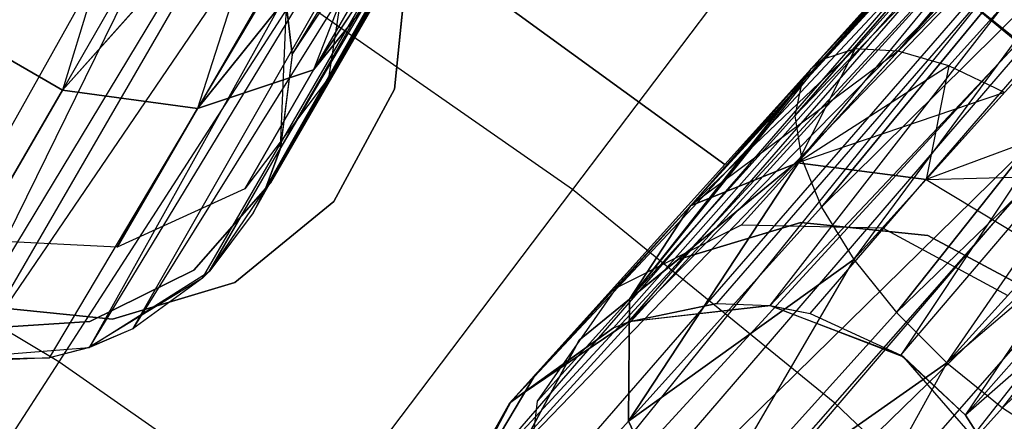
# Model space of a CAD drawing. Extents: x 0.3 to 7.1, y -3.38 to 3.38.
# Tile 332 of 394: x 4.44 to 4.77, y 1.15 to 1.28. Entities that reach past the tile are written whole.
import ezdxf

# ---------------------------------------------------------------- set-up
doc = ezdxf.new("R2010")
doc.units = 0
doc.header["$LTSCALE"] = 2.54
doc.layers.get('0').update_dxf_attribs({"linetype": 'CONTINUOUS'})

# ---------------------------------------------------------------- blocks, each defined once
blk = doc.blocks.new('SINGLES_B_BB_STL')
at = {"color": 0}
for p, q in [((4.69956, 1.26259, 13.93882), (4.96237, 1.54585, 13.7765)), ((4.69956, 1.26259, 13.93882), (4.96237, 1.54585, 13.7765)), ((4.70245, 1.2669, 14.31155), (4.96237, 1.54585, 14.48477)), ((4.70245, 1.2669, 14.31155), (4.96237, 1.54585, 14.48477)), ((4.70245, 1.2669, 13.94972), (4.96237, 1.54585, 13.7765)), ((4.70245, 1.2669, 13.94972), (4.96237, 1.54585, 13.7765)), ((4.70643, 1.27023, 14.30065), (4.96237, 1.54585, 14.48477)), ((4.70643, 1.27023, 14.30065), (4.96237, 1.54585, 14.48477)), ((4.70643, 1.27023, 13.96062), (4.96237, 1.54585, 13.7765)), ((4.70643, 1.27023, 13.96062), (4.96237, 1.54585, 13.7765)), ((4.96237, 1.54585, 14.48477), (4.7174, 1.27378, 14.27947)), ((4.96237, 1.54585, 14.48477), (4.7174, 1.27378, 14.27947)), ((4.7174, 1.27378, 13.9818), (4.96237, 1.54585, 13.7765)), ((4.7174, 1.27378, 13.9818), (4.96237, 1.54585, 13.7765)), ((4.96237, 1.54585, 14.48477), (4.73181, 1.27305, 14.26016)), ((4.96237, 1.54585, 14.48477), (4.73181, 1.27305, 14.26016)), ((4.73181, 1.27305, 14.0011), (4.96237, 1.54585, 13.7765)), ((4.73181, 1.27305, 14.0011), (4.96237, 1.54585, 13.7765)), ((4.99706, 1.54374, 14.45186), (4.73181, 1.27305, 14.26016)), ((4.99706, 1.54374, 14.45186), (4.73181, 1.27305, 14.26016)), ((4.73181, 1.27305, 14.0011), (4.99706, 1.54374, 13.80941)), ((4.73181, 1.27305, 14.0011), (4.99706, 1.54374, 13.80941)), ((4.99706, 1.54374, 14.45186), (4.74884, 1.26807, 14.24384)), ((4.99706, 1.54374, 14.45186), (4.74884, 1.26807, 14.24384)), ((4.74884, 1.26807, 14.01743), (4.99706, 1.54374, 13.80941)), ((4.74884, 1.26807, 14.01743), (4.99706, 1.54374, 13.80941)), ((4.94061, 1.53031, 14.52447), (4.69717, 1.25131, 14.34362)), ((4.94061, 1.53031, 14.52447), (4.69717, 1.25131, 14.34362)), ((4.69717, 1.25131, 13.91764), (4.94061, 1.53031, 13.7368)), ((4.69717, 1.25131, 13.91764), (4.94061, 1.53031, 13.7368)), ((4.6994, 1.23705, 13.89833), (4.94061, 1.53031, 13.7368)), ((4.6994, 1.23705, 13.89833), (4.94061, 1.53031, 13.7368)), ((4.69956, 1.26259, 14.32245), (4.94061, 1.53031, 14.52447)), ((4.69956, 1.26259, 14.32245), (4.94061, 1.53031, 14.52447)), ((4.69956, 1.26259, 13.93882), (4.94061, 1.53031, 13.7368)), ((4.69956, 1.26259, 13.93882), (4.94061, 1.53031, 13.7368)), ((4.70245, 1.2669, 14.31155), (4.94061, 1.53031, 14.52447)), ((4.70245, 1.2669, 14.31155), (4.94061, 1.53031, 14.52447)), ((4.52848, 1.27185, 41.73706), (4.67381, 1.51162, 41.60224)), ((4.52848, 1.27185, 41.73706), (4.67381, 1.51162, 41.60224)), ((4.69717, 1.25131, 14.34362), (4.93677, 1.50068, 14.56186)), ((4.69717, 1.25131, 14.34362), (4.93677, 1.50068, 14.56186)), ((4.6994, 1.23705, 14.36293), (4.93677, 1.50068, 14.56186)), ((4.6994, 1.23705, 14.36293), (4.93677, 1.50068, 14.56186)), ((4.6994, 1.23705, 13.89833), (4.93677, 1.50068, 13.69941)), ((4.6994, 1.23705, 13.89833), (4.93677, 1.50068, 13.69941)), ((4.93677, 1.50068, 14.56186), (4.70614, 1.22064, 14.37926)), ((4.93677, 1.50068, 14.56186), (4.70614, 1.22064, 14.37926)), ((4.70614, 1.22064, 13.88201), (4.93677, 1.50068, 13.69941)), ((4.70614, 1.22064, 13.88201), (4.93677, 1.50068, 13.69941)), ((4.71697, 1.20303, 13.86962), (4.93677, 1.50068, 13.69941)), ((4.71697, 1.20303, 13.86962), (4.93677, 1.50068, 13.69941)), ((4.39339, 1.17468, 41.63059), (4.57295, 1.49617, 41.47603)), ((4.39339, 1.17468, 41.63059), (4.57295, 1.49617, 41.47603)), ((4.4126, 1.16957, 41.63424), (4.57295, 1.49617, 41.47603)), ((4.4126, 1.16957, 41.63424), (4.57295, 1.49617, 41.47603)), ((4.6741, 1.49451, 41.57321), (4.51967, 1.22709, 41.70694)), ((4.6741, 1.49451, 41.57321), (4.51967, 1.22709, 41.70694)), ((4.5245, 1.24014, 41.71655), (4.6741, 1.49451, 41.57321)), ((4.5245, 1.24014, 41.71655), (4.6741, 1.49451, 41.57321)), ((4.52848, 1.27185, 41.73706), (4.6741, 1.49451, 41.57321)), ((4.52848, 1.27185, 41.73706), (4.6741, 1.49451, 41.57321)), ((4.4126, 1.16957, 41.63424), (4.60238, 1.48386, 41.48405)), ((4.4126, 1.16957, 41.63424), (4.60238, 1.48386, 41.48405)), ((4.41972, 1.16868, 41.6362), (4.60238, 1.48386, 41.48405)), ((4.41972, 1.16868, 41.6362), (4.60238, 1.48386, 41.48405)), ((4.66331, 1.48202, 41.54115), (4.47498, 1.17972, 41.66237)), ((4.66331, 1.48202, 41.54115), (4.47498, 1.17972, 41.66237)), ((4.49844, 1.19678, 41.68102), (4.66331, 1.48202, 41.54115)), ((4.49844, 1.19678, 41.68102), (4.66331, 1.48202, 41.54115)), ((4.50089, 1.19926, 41.68339), (4.66331, 1.48202, 41.54115)), ((4.50089, 1.19926, 41.68339), (4.66331, 1.48202, 41.54115)), ((4.51541, 1.21875, 41.70038), (4.66331, 1.48202, 41.54115)), ((4.51541, 1.21875, 41.70038), (4.66331, 1.48202, 41.54115)), ((4.51967, 1.22709, 41.70694), (4.66331, 1.48202, 41.54115)), ((4.51967, 1.22709, 41.70694), (4.66331, 1.48202, 41.54115)), ((4.62991, 1.4777, 41.50071), (4.41972, 1.16868, 41.6362)), ((4.62991, 1.4777, 41.50071), (4.41972, 1.16868, 41.6362)), ((4.44702, 1.17001, 41.64662), (4.62991, 1.4777, 41.50071)), ((4.44702, 1.17001, 41.64662), (4.62991, 1.4777, 41.50071)), ((4.46041, 1.17351, 41.65345), (4.62991, 1.4777, 41.50071)), ((4.46041, 1.17351, 41.65345), (4.62991, 1.4777, 41.50071)), ((4.46041, 1.17351, 41.65345), (4.64489, 1.47726, 41.51479)), ((4.46041, 1.17351, 41.65345), (4.64489, 1.47726, 41.51479)), ((4.47498, 1.17972, 41.66237), (4.64489, 1.47726, 41.51479)), ((4.47498, 1.17972, 41.66237), (4.64489, 1.47726, 41.51479)), ((4.70614, 1.22064, 14.37926), (4.95173, 1.46375, 14.58838)), ((4.70614, 1.22064, 14.37926), (4.95173, 1.46375, 14.58838)), ((4.71697, 1.20303, 14.39164), (4.95173, 1.46375, 14.58838)), ((4.71697, 1.20303, 14.39164), (4.95173, 1.46375, 14.58838)), ((4.71697, 1.20303, 13.86962), (4.95173, 1.46375, 13.67289)), ((4.71697, 1.20303, 13.86962), (4.95173, 1.46375, 13.67289)), ((4.95173, 1.46375, 14.58838), (4.73129, 1.18524, 14.39938)), ((4.95173, 1.46375, 14.58838), (4.73129, 1.18524, 14.39938)), ((4.73129, 1.18524, 13.86189), (4.95173, 1.46375, 13.67289)), ((4.73129, 1.18524, 13.86189), (4.95173, 1.46375, 13.67289)), ((4.74824, 1.1683, 13.85926), (4.95173, 1.46375, 13.67289)), ((4.74824, 1.1683, 13.85926), (4.95173, 1.46375, 13.67289)), ((4.98205, 1.42798, 14.59795), (4.73129, 1.18524, 14.39938)), ((4.98205, 1.42798, 14.59795), (4.73129, 1.18524, 14.39938)), ((4.74824, 1.1683, 14.40201), (4.98205, 1.42798, 14.59795)), ((4.74824, 1.1683, 14.40201), (4.98205, 1.42798, 14.59795)), ((4.98205, 1.42798, 13.66332), (4.74824, 1.1683, 13.85926)), ((4.98205, 1.42798, 13.66332), (4.74824, 1.1683, 13.85926)), ((4.76685, 1.15321, 13.86189), (4.98205, 1.42798, 13.66332)), ((4.76685, 1.15321, 13.86189), (4.98205, 1.42798, 13.66332)), ((5.0208, 1.40156, 14.58838), (4.74824, 1.1683, 14.40201)), ((5.0208, 1.40156, 14.58838), (4.74824, 1.1683, 14.40201)), ((4.76685, 1.15321, 14.39938), (5.0208, 1.40156, 14.58838)), ((4.76685, 1.15321, 14.39938), (5.0208, 1.40156, 14.58838)), ((4.76685, 1.15321, 13.86189), (5.0208, 1.40156, 13.67289)), ((4.76685, 1.15321, 13.86189), (5.0208, 1.40156, 13.67289)), ((4.60157, 1.15485, 41.69962), (4.82744, 1.39637, 41.59578)), ((4.60157, 1.15485, 41.69962), (4.82744, 1.39637, 41.59578)), ((4.82744, 1.39637, 41.59578), (4.63636, 1.18004, 41.72901)), ((4.82744, 1.39637, 41.59578), (4.63636, 1.18004, 41.72901)), ((4.6414, 1.18207, 41.73241), (4.82744, 1.39637, 41.59578)), ((4.6414, 1.18207, 41.73241), (4.82744, 1.39637, 41.59578)), ((4.84976, 1.39462, 41.62273), (4.6414, 1.18207, 41.73241)), ((4.84976, 1.39462, 41.62273), (4.6414, 1.18207, 41.73241)), ((4.67102, 1.1882, 41.74929), (4.84976, 1.39462, 41.62273)), ((4.67102, 1.1882, 41.74929), (4.84976, 1.39462, 41.62273)), ((4.68885, 1.18753, 41.75718), (4.84976, 1.39462, 41.62273)), ((4.68885, 1.18753, 41.75718), (4.84976, 1.39462, 41.62273)), ((4.60157, 1.15485, 41.69962), (4.81229, 1.38889, 41.56472)), ((4.60157, 1.15485, 41.69962), (4.81229, 1.38889, 41.56472)), ((4.68885, 1.18753, 41.75718), (4.87471, 1.38493, 41.64151)), ((4.68885, 1.18753, 41.75718), (4.87471, 1.38493, 41.64151)), ((4.70233, 1.18487, 41.76202), (4.87471, 1.38493, 41.64151)), ((4.70233, 1.18487, 41.76202), (4.87471, 1.38493, 41.64151)), ((4.87471, 1.38493, 41.64151), (4.73272, 1.17086, 41.76883)), ((4.87471, 1.38493, 41.64151), (4.73272, 1.17086, 41.76883)), ((4.58089, 1.11849, 41.67088), (4.80749, 1.37995, 41.54523)), ((4.58089, 1.11849, 41.67088), (4.80749, 1.37995, 41.54523)), ((4.60157, 1.15485, 41.69962), (4.80749, 1.37995, 41.54523)), ((4.60157, 1.15485, 41.69962), (4.80749, 1.37995, 41.54523)), ((4.73272, 1.17086, 41.76883), (4.90107, 1.3684, 41.65211)), ((4.73272, 1.17086, 41.76883), (4.90107, 1.3684, 41.65211)), ((4.75441, 1.15069, 41.76851), (4.90107, 1.3684, 41.65211)), ((4.75441, 1.15069, 41.76851), (4.90107, 1.3684, 41.65211)), ((4.48235, 1.36148, 13.85926), (4.45135, 1.25993, 13.94423)), ((4.48235, 1.36148, 13.85926), (4.45135, 1.25993, 13.94423)), ((4.48235, 1.36148, 14.40201), (4.45135, 1.25993, 14.31703)), ((4.48235, 1.36148, 14.40201), (4.45135, 1.25993, 14.31703)), ((4.57937, 1.11318, 41.66739), (4.80709, 1.36356, 41.52061)), ((4.57937, 1.11318, 41.66739), (4.80709, 1.36356, 41.52061)), ((4.58089, 1.11849, 41.67088), (4.80709, 1.36356, 41.52061)), ((4.58089, 1.11849, 41.67088), (4.80709, 1.36356, 41.52061)), ((4.57638, 1.08297, 41.65019), (4.81002, 1.3524, 41.50809)), ((4.57638, 1.08297, 41.65019), (4.81002, 1.3524, 41.50809)), ((4.5789, 1.06543, 41.6422), (4.81002, 1.3524, 41.50809)), ((4.5789, 1.06543, 41.6422), (4.81002, 1.3524, 41.50809)), ((4.57937, 1.11318, 41.66739), (4.81002, 1.3524, 41.50809)), ((4.57937, 1.11318, 41.66739), (4.81002, 1.3524, 41.50809)), ((4.5037, 1.35059, 13.86189), (4.45135, 1.25993, 13.94423)), ((4.5037, 1.35059, 13.86189), (4.45135, 1.25993, 13.94423)), ((4.5037, 1.35059, 14.39938), (4.45135, 1.25993, 14.31703)), ((4.5037, 1.35059, 14.39938), (4.45135, 1.25993, 14.31703)), ((4.75441, 1.15069, 41.76851), (4.92684, 1.34588, 41.6531)), ((4.75441, 1.15069, 41.76851), (4.92684, 1.34588, 41.6531)), ((4.45135, 1.25993, 13.94423), (4.52504, 1.34248, 13.86962)), ((4.52504, 1.34248, 14.39164), (4.45135, 1.25993, 14.31703)), ((4.45135, 1.25993, 13.94423), (4.52504, 1.34248, 13.86962)), ((4.52504, 1.34248, 14.39164), (4.45135, 1.25993, 14.31703)), ((4.52504, 1.34248, 13.86962), (4.49671, 1.25374, 13.95819)), ((4.52504, 1.34248, 13.86962), (4.49671, 1.25374, 13.95819)), ((4.52504, 1.34248, 14.39164), (4.49671, 1.25374, 14.30308)), ((4.52504, 1.34248, 14.39164), (4.49671, 1.25374, 14.30308)), ((4.5356, 1.26671, 13.9829), (4.58707, 1.34432, 13.93882)), ((4.58707, 1.34432, 14.32245), (4.5356, 1.26671, 14.27836)), ((4.5356, 1.26671, 13.9829), (4.58707, 1.34432, 13.93882)), ((4.58707, 1.34432, 14.32245), (4.5356, 1.26671, 14.27836)), ((4.57708, 1.33856, 13.91764), (4.5356, 1.26671, 13.9829)), ((4.57708, 1.33856, 13.91764), (4.5356, 1.26671, 13.9829)), ((4.57708, 1.33856, 14.34362), (4.5356, 1.26671, 14.27836)), ((4.57708, 1.33856, 14.34362), (4.5356, 1.26671, 14.27836)), ((4.54514, 1.33761, 13.88201), (4.49671, 1.25374, 13.95819)), ((4.54514, 1.33761, 13.88201), (4.49671, 1.25374, 13.95819)), ((4.54514, 1.33761, 14.37926), (4.49671, 1.25374, 14.30308)), ((4.54514, 1.33761, 14.37926), (4.49671, 1.25374, 14.30308)), ((4.49671, 1.25374, 13.95819), (4.56283, 1.33628, 13.89833)), ((4.56283, 1.33628, 14.36293), (4.49671, 1.25374, 14.30308)), ((4.49671, 1.25374, 13.95819), (4.56283, 1.33628, 13.89833)), ((4.56283, 1.33628, 14.36293), (4.49671, 1.25374, 14.30308)), ((4.56283, 1.33628, 13.89833), (4.5356, 1.26671, 13.9829)), ((4.56283, 1.33628, 13.89833), (4.5356, 1.26671, 13.9829)), ((4.56283, 1.33628, 14.36293), (4.5356, 1.26671, 14.27836)), ((4.56283, 1.33628, 14.36293), (4.5356, 1.26671, 14.27836)), ((4.7051, 1.33587, 5.06027), (4.62252, 1.22652, 5.19861)), ((4.7051, 1.33587, 5.06027), (4.62252, 1.22652, 5.19861)), ((4.78992, 1.2621, 42.18421), (4.69709, 1.3369, 42.18421)), ((4.78992, 1.2621, 42.18421), (4.69709, 1.3369, 42.18421)), ((4.5789, 1.06543, 41.6422), (4.82124, 1.32961, 41.48944)), ((4.5789, 1.06543, 41.6422), (4.82124, 1.32961, 41.48944)), ((4.58299, 1.05222, 41.63722), (4.82124, 1.32961, 41.48944)), ((4.58299, 1.05222, 41.63722), (4.82124, 1.32961, 41.48944)), ((4.71696, 1.3218, 42.10421), (4.81072, 1.24377, 42.10421)), ((4.71696, 1.3218, 42.10421), (4.81072, 1.24377, 42.10421)), ((4.94768, 1.32086, 41.6439), (4.75441, 1.15069, 41.76851)), ((4.94768, 1.32086, 41.6439), (4.75441, 1.15069, 41.76851)), ((4.56881, 1.31124, 14.22658), (4.52124, 1.22884, 14.22658)), ((4.52124, 1.22884, 14.02658), (4.56881, 1.31124, 14.02658)), ((4.56881, 1.31124, 14.22658), (4.52124, 1.22884, 14.22658)), ((4.52124, 1.22884, 14.02658), (4.56881, 1.31124, 14.02658)), ((4.5478, 1.31024, 14.09854), (4.54069, 1.26398, 14.08851)), ((4.5478, 1.31024, 14.16273), (4.54069, 1.26398, 14.17276)), ((4.5478, 1.31024, 14.09854), (4.54069, 1.26398, 14.08851)), ((4.5478, 1.31024, 14.16273), (4.54069, 1.26398, 14.17276)), ((4.67374, 1.235, 14.02658), (4.56881, 1.31124, 14.02658)), ((4.56881, 1.31124, 14.22658), (4.67374, 1.235, 14.22658)), ((4.56881, 1.31124, 14.22658), (4.67374, 1.235, 14.22658)), ((4.67374, 1.235, 14.02658), (4.56881, 1.31124, 14.02658)), ((4.56711, 1.30301, 41.9), (4.56281, 1.26031, 41.9)), ((4.56281, 1.26031, 41.7), (4.56711, 1.30301, 41.7)), ((4.56281, 1.26031, 41.7), (4.56711, 1.30301, 41.7)), ((4.56711, 1.30301, 41.9), (4.56281, 1.26031, 41.9)), ((4.58299, 1.05222, 41.63722), (4.84014, 1.30473, 41.47787)), ((4.58299, 1.05222, 41.63722), (4.84014, 1.30473, 41.47787)), ((4.60015, 1.02344, 41.63025), (4.84014, 1.30473, 41.47787)), ((4.60015, 1.02344, 41.63025), (4.84014, 1.30473, 41.47787)), ((4.55909, 1.29586, 14.01272), (4.5356, 1.26671, 13.9829)), ((4.5356, 1.26671, 14.27836), (4.55909, 1.29586, 14.24855)), ((4.55909, 1.29586, 14.01272), (4.5356, 1.26671, 13.9829)), ((4.5356, 1.26671, 14.27836), (4.55909, 1.29586, 14.24855)), ((4.54069, 1.26398, 14.08851), (4.55909, 1.29586, 14.01272)), ((4.54069, 1.26398, 14.08851), (4.55909, 1.29586, 14.01272)), ((4.55909, 1.29586, 14.24855), (4.54069, 1.26398, 14.17276)), ((4.55909, 1.29586, 14.24855), (4.54069, 1.26398, 14.17276)), ((4.52941, 1.29157, 5.19861), (4.45015, 1.16869, 5.32719)), ((4.52941, 1.29157, 5.19861), (4.45015, 1.16869, 5.32719)), ((4.62252, 1.22652, 5.19861), (4.52941, 1.29157, 5.19861)), ((4.62252, 1.22652, 5.19861), (4.52941, 1.29157, 5.19861)), ((4.5246, 1.24047, 41.90698), (4.52653, 1.28829, 41.90698)), ((4.5246, 1.24047, 41.90698), (4.52653, 1.28829, 41.90698)), ((4.52848, 1.27185, 41.73706), (4.52653, 1.28829, 41.90698)), ((4.52848, 1.27185, 41.73706), (4.52653, 1.28829, 41.90698)), ((4.52657, 1.28809, 41.74614), (4.52848, 1.27185, 41.73706)), ((4.52657, 1.28809, 41.74614), (4.52848, 1.27185, 41.73706)), ((4.45135, 1.25993, 13.94423), (4.4099, 1.28386, 13.94423)), ((4.4099, 1.28386, 14.31703), (4.45135, 1.25993, 14.31703)), ((4.45135, 1.25993, 13.94423), (4.4099, 1.28386, 13.94423)), ((4.4099, 1.28386, 14.31703), (4.45135, 1.25993, 14.31703)), ((4.86487, 1.28121, 41.47603), (4.60015, 1.02344, 41.63025)), ((4.86487, 1.28121, 41.47603), (4.60015, 1.02344, 41.63025)), ((4.62238, 1.00407, 41.63059), (4.86487, 1.28121, 41.47603)), ((4.62238, 1.00407, 41.63059), (4.86487, 1.28121, 41.47603)), ((4.64011, 0.99509, 41.63424), (4.86487, 1.28121, 41.47603)), ((4.64011, 0.99509, 41.63424), (4.86487, 1.28121, 41.47603)), ((4.7174, 1.27378, 13.9818), (4.66212, 1.22101, 14.01272)), ((4.7174, 1.27378, 13.9818), (4.66212, 1.22101, 14.01272)), ((4.7174, 1.27378, 14.27947), (4.66212, 1.22101, 14.24855)), ((4.7174, 1.27378, 14.27947), (4.66212, 1.22101, 14.24855)), ((4.73181, 1.27305, 14.0011), (4.66212, 1.22101, 14.01272)), ((4.73181, 1.27305, 14.0011), (4.66212, 1.22101, 14.01272)), ((4.7174, 1.27378, 14.27947), (4.69805, 1.23555, 14.22048)), ((4.7174, 1.27378, 14.27947), (4.69805, 1.23555, 14.22048)), ((4.69805, 1.23555, 14.04079), (4.73181, 1.27305, 14.0011)), ((4.69805, 1.23555, 14.04079), (4.73181, 1.27305, 14.0011)), ((4.73181, 1.27305, 14.26016), (4.69805, 1.23555, 14.22048)), ((4.73181, 1.27305, 14.26016), (4.69805, 1.23555, 14.22048)), ((4.7174, 1.27378, 14.27947), (4.70643, 1.27023, 14.30065)), ((4.7174, 1.27378, 13.9818), (4.70643, 1.27023, 13.96062)), ((4.7174, 1.27378, 14.27947), (4.70643, 1.27023, 14.30065)), ((4.7174, 1.27378, 13.9818), (4.70643, 1.27023, 13.96062)), ((4.73181, 1.27305, 14.26016), (4.7174, 1.27378, 14.27947)), ((4.73181, 1.27305, 14.0011), (4.7174, 1.27378, 13.9818)), ((4.73181, 1.27305, 14.26016), (4.7174, 1.27378, 14.27947)), ((4.73181, 1.27305, 14.0011), (4.7174, 1.27378, 13.9818)), ((4.74884, 1.26807, 14.24384), (4.73181, 1.27305, 14.26016)), ((4.74884, 1.26807, 14.01743), (4.73181, 1.27305, 14.0011)), ((4.74884, 1.26807, 14.24384), (4.73181, 1.27305, 14.26016)), ((4.74884, 1.26807, 14.01743), (4.73181, 1.27305, 14.0011)), ((4.52848, 1.27185, 41.73706), (4.5245, 1.24014, 41.71655)), ((4.52848, 1.27185, 41.73706), (4.5245, 1.24014, 41.71655)), ((4.52848, 1.27185, 41.73706), (4.5246, 1.24047, 41.90698)), ((4.52848, 1.27185, 41.73706), (4.5246, 1.24047, 41.90698)), ((4.70643, 1.27023, 13.96062), (4.64165, 1.18966, 13.9829)), ((4.70643, 1.27023, 13.96062), (4.64165, 1.18966, 13.9829)), ((4.70643, 1.27023, 14.30065), (4.66212, 1.22101, 14.24855)), ((4.70643, 1.27023, 13.96062), (4.66212, 1.22101, 14.01272)), ((4.70643, 1.27023, 13.96062), (4.66212, 1.22101, 14.01272)), ((4.70643, 1.27023, 14.30065), (4.66212, 1.22101, 14.24855)), ((4.70643, 1.27023, 13.96062), (4.70245, 1.2669, 13.94972)), ((4.70643, 1.27023, 13.96062), (4.70245, 1.2669, 13.94972)), ((4.5356, 1.26671, 13.9829), (4.49671, 1.25374, 13.95819)), ((4.49671, 1.25374, 14.30308), (4.5356, 1.26671, 14.27836)), ((4.5356, 1.26671, 13.9829), (4.49671, 1.25374, 13.95819)), ((4.49671, 1.25374, 14.30308), (4.5356, 1.26671, 14.27836)), ((4.51254, 1.22677, 14.07785), (4.5356, 1.26671, 13.9829)), ((4.51254, 1.22677, 14.07785), (4.5356, 1.26671, 13.9829)), ((4.5356, 1.26671, 14.27836), (4.51254, 1.22677, 14.18341)), ((4.5356, 1.26671, 14.27836), (4.51254, 1.22677, 14.18341)), ((4.70245, 1.2669, 14.31155), (4.64165, 1.18966, 14.27836)), ((4.70245, 1.2669, 14.31155), (4.64165, 1.18966, 14.27836)), ((4.70245, 1.2669, 13.94972), (4.64165, 1.18966, 13.9829)), ((4.70245, 1.2669, 13.94972), (4.64165, 1.18966, 13.9829)), ((4.70245, 1.2669, 14.31155), (4.66212, 1.22101, 14.24855)), ((4.70245, 1.2669, 14.31155), (4.66212, 1.22101, 14.24855)), ((4.74884, 1.26807, 14.01743), (4.69805, 1.23555, 14.04079)), ((4.74884, 1.26807, 14.01743), (4.69805, 1.23555, 14.04079)), ((4.74884, 1.26807, 14.24384), (4.69805, 1.23555, 14.22048)), ((4.74884, 1.26807, 14.24384), (4.69805, 1.23555, 14.22048)), ((4.70245, 1.2669, 14.31155), (4.69956, 1.26259, 14.32245)), ((4.70245, 1.2669, 14.31155), (4.69956, 1.26259, 14.32245)), ((4.70245, 1.2669, 13.94972), (4.69956, 1.26259, 13.93882)), ((4.70245, 1.2669, 13.94972), (4.69956, 1.26259, 13.93882)), ((4.74884, 1.26807, 14.24384), (4.74121, 1.22995, 14.20056)), ((4.74884, 1.26807, 14.24384), (4.74121, 1.22995, 14.20056)), ((4.76749, 1.25913, 14.23145), (4.74884, 1.26807, 14.24384)), ((4.76749, 1.25913, 14.02982), (4.74884, 1.26807, 14.01743)), ((4.76749, 1.25913, 14.23145), (4.74884, 1.26807, 14.24384)), ((4.76749, 1.25913, 14.02982), (4.74884, 1.26807, 14.01743)), ((4.54069, 1.26398, 14.08851), (4.51254, 1.22677, 14.07785)), ((4.54069, 1.26398, 14.17276), (4.51254, 1.22677, 14.18341)), ((4.54069, 1.26398, 14.08851), (4.51254, 1.22677, 14.07785)), ((4.54069, 1.26398, 14.17276), (4.51254, 1.22677, 14.18341)), ((4.54069, 1.26398, 14.17276), (4.54069, 1.26398, 14.08851)), ((4.54069, 1.26398, 14.17276), (4.54069, 1.26398, 14.08851)), ((4.64165, 1.18966, 13.9829), (4.69956, 1.26259, 13.93882)), ((4.69956, 1.26259, 14.32245), (4.64165, 1.18966, 14.27836)), ((4.69956, 1.26259, 14.32245), (4.64165, 1.18966, 14.27836)), ((4.64165, 1.18966, 13.9829), (4.69956, 1.26259, 13.93882)), ((4.69956, 1.26259, 14.32245), (4.69717, 1.25131, 14.34362)), ((4.69956, 1.26259, 13.93882), (4.69717, 1.25131, 13.91764)), ((4.69956, 1.26259, 14.32245), (4.69717, 1.25131, 14.34362)), ((4.69956, 1.26259, 13.93882), (4.69717, 1.25131, 13.91764)), ((4.42226, 1.20953, 14.06404), (4.45135, 1.25993, 13.94423)), ((4.42226, 1.20953, 14.06404), (4.45135, 1.25993, 13.94423)), ((4.45135, 1.25993, 14.31703), (4.42226, 1.20953, 14.19723)), ((4.45135, 1.25993, 14.31703), (4.42226, 1.20953, 14.19723)), ((4.49671, 1.25374, 13.95819), (4.45135, 1.25993, 13.94423)), ((4.45135, 1.25993, 14.31703), (4.49671, 1.25374, 14.30308)), ((4.49671, 1.25374, 13.95819), (4.45135, 1.25993, 13.94423)), ((4.45135, 1.25993, 14.31703), (4.49671, 1.25374, 14.30308)), ((4.56281, 1.26031, 41.9), (4.54249, 1.2225, 41.9)), ((4.54249, 1.2225, 41.7), (4.56281, 1.26031, 41.7)), ((4.54249, 1.2225, 41.7), (4.56281, 1.26031, 41.7)), ((4.56281, 1.26031, 41.9), (4.54249, 1.2225, 41.9)), ((4.56281, 1.26031, 41.7), (4.56281, 1.26031, 41.9)), ((4.56281, 1.26031, 41.7), (4.56281, 1.26031, 41.9)), ((4.76749, 1.25913, 14.02982), (4.69805, 1.23555, 14.04079)), ((4.76749, 1.25913, 14.02982), (4.69805, 1.23555, 14.04079)), ((4.76749, 1.25913, 14.02982), (4.74121, 1.22995, 14.06071)), ((4.76749, 1.25913, 14.02982), (4.74121, 1.22995, 14.06071)), ((4.76749, 1.25913, 14.23145), (4.74121, 1.22995, 14.20056)), ((4.76749, 1.25913, 14.23145), (4.74121, 1.22995, 14.20056)), ((4.801, 1.25772, 5.06027), (4.71057, 1.15476, 5.19861)), ((4.801, 1.25772, 5.06027), (4.71057, 1.15476, 5.19861)), ((4.4698, 1.20712, 14.06902), (4.49671, 1.25374, 13.95819)), ((4.4698, 1.20712, 14.06902), (4.49671, 1.25374, 13.95819)), ((4.49671, 1.25374, 14.30308), (4.4698, 1.20712, 14.19224)), ((4.49671, 1.25374, 14.30308), (4.4698, 1.20712, 14.19224)), ((4.69717, 1.25131, 13.91764), (4.64165, 1.18966, 13.9829)), ((4.69717, 1.25131, 13.91764), (4.64165, 1.18966, 13.9829)), ((4.69717, 1.25131, 14.34362), (4.64165, 1.18966, 14.27836)), ((4.69717, 1.25131, 14.34362), (4.64165, 1.18966, 14.27836)), ((4.69717, 1.25131, 14.34362), (4.6994, 1.23705, 14.36293)), ((4.69717, 1.25131, 13.91764), (4.6994, 1.23705, 13.89833)), ((4.69717, 1.25131, 14.34362), (4.6994, 1.23705, 14.36293)), ((4.69717, 1.25131, 13.91764), (4.6994, 1.23705, 13.89833)), ((4.78668, 1.24676, 14.03755), (4.74121, 1.22995, 14.06071)), ((4.78668, 1.24676, 14.03755), (4.74121, 1.22995, 14.06071)), ((4.78668, 1.24676, 14.22372), (4.74121, 1.22995, 14.20056)), ((4.78668, 1.24676, 14.22372), (4.74121, 1.22995, 14.20056)), ((4.50067, 1.19902, 41.90698), (4.5246, 1.24047, 41.90698)), ((4.50067, 1.19902, 41.90698), (4.5246, 1.24047, 41.90698)), ((4.51967, 1.22709, 41.70694), (4.5246, 1.24047, 41.90698)), ((4.51967, 1.22709, 41.70694), (4.5246, 1.24047, 41.90698)), ((4.5245, 1.24014, 41.71655), (4.51967, 1.22709, 41.70694)), ((4.5245, 1.24014, 41.71655), (4.51967, 1.22709, 41.70694)), ((4.5245, 1.24014, 41.71655), (4.5246, 1.24047, 41.90698)), ((4.5245, 1.24014, 41.71655), (4.5246, 1.24047, 41.90698)), ((4.6994, 1.23705, 13.89833), (4.64133, 1.14867, 13.95819)), ((4.6994, 1.23705, 13.89833), (4.64133, 1.14867, 13.95819)), ((4.64133, 1.14867, 14.30308), (4.6994, 1.23705, 14.36293)), ((4.64133, 1.14867, 14.30308), (4.6994, 1.23705, 14.36293)), ((4.6994, 1.23705, 13.89833), (4.64165, 1.18966, 13.9829)), ((4.6994, 1.23705, 13.89833), (4.64165, 1.18966, 13.9829)), ((4.64165, 1.18966, 14.27836), (4.6994, 1.23705, 14.36293)), ((4.64165, 1.18966, 14.27836), (4.6994, 1.23705, 14.36293)), ((4.6994, 1.23705, 14.36293), (4.70614, 1.22064, 14.37926)), ((4.6994, 1.23705, 13.89833), (4.70614, 1.22064, 13.88201)), ((4.6994, 1.23705, 14.36293), (4.70614, 1.22064, 14.37926)), ((4.6994, 1.23705, 13.89833), (4.70614, 1.22064, 13.88201)), ((4.61007, 1.16429, 14.22658), (4.67374, 1.235, 14.22658)), ((4.67374, 1.235, 14.02658), (4.61007, 1.16429, 14.02658)), ((4.67374, 1.235, 14.02658), (4.61007, 1.16429, 14.02658)), ((4.61007, 1.16429, 14.22658), (4.67374, 1.235, 14.22658)), ((4.66212, 1.22101, 14.01272), (4.69805, 1.23555, 14.04079)), ((4.69805, 1.23555, 14.22048), (4.66212, 1.22101, 14.24855)), ((4.66212, 1.22101, 14.01272), (4.69805, 1.23555, 14.04079)), ((4.69805, 1.23555, 14.22048), (4.66212, 1.22101, 14.24855)), ((4.67374, 1.235, 14.22658), (4.67374, 1.235, 14.02658)), ((4.67374, 1.235, 14.22658), (4.67374, 1.235, 14.02658)), ((4.67928, 1.21471, 14.09854), (4.69805, 1.23555, 14.04079)), ((4.67928, 1.21471, 14.09854), (4.69805, 1.23555, 14.04079)), ((4.69805, 1.23555, 14.22048), (4.67928, 1.21471, 14.16273)), ((4.69805, 1.23555, 14.22048), (4.67928, 1.21471, 14.16273)), ((4.74121, 1.22995, 14.06071), (4.69805, 1.23555, 14.04079)), ((4.69805, 1.23555, 14.22048), (4.74121, 1.22995, 14.20056)), ((4.74121, 1.22995, 14.06071), (4.69805, 1.23555, 14.04079)), ((4.69805, 1.23555, 14.22048), (4.74121, 1.22995, 14.20056)), ((4.7266, 1.21372, 14.10565), (4.74121, 1.22995, 14.06071)), ((4.74121, 1.22995, 14.20056), (4.7266, 1.21372, 14.15562)), ((4.7266, 1.21372, 14.10565), (4.74121, 1.22995, 14.06071)), ((4.74121, 1.22995, 14.20056), (4.7266, 1.21372, 14.15562)), ((4.74121, 1.22995, 14.06071), (4.80529, 1.23166, 14.04018)), ((4.74121, 1.22995, 14.06071), (4.80529, 1.23166, 14.04018)), ((4.74121, 1.22995, 14.06071), (4.78172, 1.20548, 14.06789)), ((4.74121, 1.22995, 14.06071), (4.78172, 1.20548, 14.06789)), ((4.74121, 1.22995, 14.20056), (4.78172, 1.20548, 14.19337)), ((4.74121, 1.22995, 14.20056), (4.78172, 1.20548, 14.19337)), ((4.51254, 1.22677, 14.07785), (4.4698, 1.20712, 14.06902)), ((4.51254, 1.22677, 14.18341), (4.4698, 1.20712, 14.19224)), ((4.51254, 1.22677, 14.07785), (4.4698, 1.20712, 14.06902)), ((4.51254, 1.22677, 14.18341), (4.4698, 1.20712, 14.19224)), ((4.52124, 1.22884, 14.22658), (4.49551, 1.1995, 14.22658)), ((4.49551, 1.1995, 14.02658), (4.52124, 1.22884, 14.02658)), ((4.49551, 1.1995, 14.02658), (4.52124, 1.22884, 14.02658)), ((4.52124, 1.22884, 14.22658), (4.49551, 1.1995, 14.22658)), ((4.51967, 1.22709, 41.70694), (4.50067, 1.19902, 41.90698)), ((4.51967, 1.22709, 41.70694), (4.50067, 1.19902, 41.90698)), ((4.51254, 1.22677, 14.18341), (4.51254, 1.22677, 14.07785)), ((4.51254, 1.22677, 14.18341), (4.51254, 1.22677, 14.07785)), ((4.51967, 1.22709, 41.70694), (4.51541, 1.21875, 41.70038)), ((4.51967, 1.22709, 41.70694), (4.51541, 1.21875, 41.70038)), ((4.52124, 1.22884, 14.02658), (4.52124, 1.22884, 14.22658)), ((4.52124, 1.22884, 14.02658), (4.52124, 1.22884, 14.22658)), ((4.62252, 1.22652, 5.19861), (4.5344, 1.10983, 5.32719)), ((4.62252, 1.22652, 5.19861), (4.5344, 1.10983, 5.32719)), ((4.71057, 1.15476, 5.19861), (4.62252, 1.22652, 5.19861)), ((4.71057, 1.15476, 5.19861), (4.62252, 1.22652, 5.19861)), ((4.45015, 1.16869, 5.32719), (4.36178, 1.22117, 5.32719)), ((4.45015, 1.16869, 5.32719), (4.36178, 1.22117, 5.32719)), ((4.54249, 1.2225, 41.9), (4.50925, 1.19535, 41.9)), ((4.50925, 1.19535, 41.7), (4.54249, 1.2225, 41.7)), ((4.50925, 1.19535, 41.7), (4.54249, 1.2225, 41.7)), ((4.54249, 1.2225, 41.9), (4.50925, 1.19535, 41.9)), ((4.54249, 1.2225, 41.7), (4.54249, 1.2225, 41.9)), ((4.54249, 1.2225, 41.7), (4.54249, 1.2225, 41.9)), ((4.63749, 1.19365, 14.08851), (4.66212, 1.22101, 14.01272)), ((4.63749, 1.19365, 14.08851), (4.66212, 1.22101, 14.01272)), ((4.66212, 1.22101, 14.24855), (4.63749, 1.19365, 14.17276)), ((4.66212, 1.22101, 14.24855), (4.63749, 1.19365, 14.17276)), ((4.70614, 1.22064, 13.88201), (4.64133, 1.14867, 13.95819)), ((4.70614, 1.22064, 13.88201), (4.64133, 1.14867, 13.95819)), ((4.64133, 1.14867, 14.30308), (4.70614, 1.22064, 14.37926)), ((4.64133, 1.14867, 14.30308), (4.70614, 1.22064, 14.37926)), ((4.66212, 1.22101, 14.24855), (4.64165, 1.18966, 14.27836)), ((4.64165, 1.18966, 13.9829), (4.66212, 1.22101, 14.01272)), ((4.64165, 1.18966, 13.9829), (4.66212, 1.22101, 14.01272)), ((4.66212, 1.22101, 14.24855), (4.64165, 1.18966, 14.27836)), ((4.70614, 1.22064, 14.37926), (4.71697, 1.20303, 14.39164)), ((4.70614, 1.22064, 13.88201), (4.71697, 1.20303, 13.86962)), ((4.70614, 1.22064, 14.37926), (4.71697, 1.20303, 14.39164)), ((4.70614, 1.22064, 13.88201), (4.71697, 1.20303, 13.86962)), ((4.51541, 1.21875, 41.70038), (4.50067, 1.19902, 41.90698)), ((4.51541, 1.21875, 41.70038), (4.50067, 1.19902, 41.90698)), ((4.51541, 1.21875, 41.70038), (4.50089, 1.19926, 41.68339)), ((4.51541, 1.21875, 41.70038), (4.50089, 1.19926, 41.68339)), ((4.63749, 1.19365, 14.08851), (4.67928, 1.21471, 14.09854)), ((4.63749, 1.19365, 14.17276), (4.67928, 1.21471, 14.16273)), ((4.63749, 1.19365, 14.08851), (4.67928, 1.21471, 14.09854)), ((4.63749, 1.19365, 14.17276), (4.67928, 1.21471, 14.16273)), ((4.65805, 1.20307, 41.9), (4.69915, 1.21544, 41.9)), ((4.69915, 1.21544, 41.7), (4.65805, 1.20307, 41.7)), ((4.69915, 1.21544, 41.7), (4.65805, 1.20307, 41.7)), ((4.65805, 1.20307, 41.9), (4.69915, 1.21544, 41.9)), ((4.67928, 1.21471, 14.09854), (4.7266, 1.21372, 14.10565)), ((4.67928, 1.21471, 14.16273), (4.67928, 1.21471, 14.09854)), ((4.67928, 1.21471, 14.16273), (4.67928, 1.21471, 14.09854)), ((4.67928, 1.21471, 14.16273), (4.7266, 1.21372, 14.15562)), ((4.67928, 1.21471, 14.09854), (4.7266, 1.21372, 14.10565)), ((4.67928, 1.21471, 14.16273), (4.7266, 1.21372, 14.15562)), ((4.69915, 1.21544, 41.9), (4.74186, 1.21114, 41.9)), ((4.74186, 1.21114, 41.7), (4.69915, 1.21544, 41.7)), ((4.69915, 1.21544, 41.9), (4.69915, 1.21544, 41.7)), ((4.74186, 1.21114, 41.7), (4.69915, 1.21544, 41.7)), ((4.69915, 1.21544, 41.9), (4.74186, 1.21114, 41.9)), ((4.69915, 1.21544, 41.9), (4.69915, 1.21544, 41.7)), ((4.7266, 1.21372, 14.15562), (4.7266, 1.21372, 14.10565)), ((4.7266, 1.21372, 14.10565), (4.76861, 1.19092, 14.10822)), ((4.7266, 1.21372, 14.15562), (4.7266, 1.21372, 14.10565)), ((4.7266, 1.21372, 14.15562), (4.76861, 1.19092, 14.15305)), ((4.7266, 1.21372, 14.10565), (4.76861, 1.19092, 14.10822)), ((4.7266, 1.21372, 14.15562), (4.76861, 1.19092, 14.15305)), ((4.4698, 1.20712, 14.06902), (4.42226, 1.20953, 14.06404)), ((4.4698, 1.20712, 14.19224), (4.42226, 1.20953, 14.19723)), ((4.4698, 1.20712, 14.06902), (4.42226, 1.20953, 14.06404)), ((4.4698, 1.20712, 14.19224), (4.42226, 1.20953, 14.19723)), ((4.74186, 1.21114, 41.9), (4.77966, 1.19083, 41.9)), ((4.77966, 1.19083, 41.7), (4.74186, 1.21114, 41.7)), ((4.74186, 1.21114, 41.7), (4.74186, 1.21114, 41.9)), ((4.74186, 1.21114, 41.7), (4.74186, 1.21114, 41.9)), ((4.77966, 1.19083, 41.7), (4.74186, 1.21114, 41.7)), ((4.74186, 1.21114, 41.9), (4.77966, 1.19083, 41.9)), ((4.4698, 1.20712, 14.19224), (4.4698, 1.20712, 14.06902)), ((4.4698, 1.20712, 14.19224), (4.4698, 1.20712, 14.06902)), ((4.62482, 1.17592, 41.9), (4.65805, 1.20307, 41.9)), ((4.65805, 1.20307, 41.7), (4.62482, 1.17592, 41.7)), ((4.65805, 1.20307, 41.7), (4.62482, 1.17592, 41.7)), ((4.62482, 1.17592, 41.9), (4.65805, 1.20307, 41.9)), ((4.64133, 1.14867, 13.95819), (4.71697, 1.20303, 13.86962)), ((4.71697, 1.20303, 14.39164), (4.64133, 1.14867, 14.30308)), ((4.64133, 1.14867, 13.95819), (4.71697, 1.20303, 13.86962)), ((4.71697, 1.20303, 14.39164), (4.64133, 1.14867, 14.30308)), ((4.65805, 1.20307, 41.7), (4.65805, 1.20307, 41.9)), ((4.65805, 1.20307, 41.7), (4.65805, 1.20307, 41.9)), ((4.71697, 1.20303, 13.86962), (4.66124, 1.10744, 13.94423)), ((4.71697, 1.20303, 13.86962), (4.66124, 1.10744, 13.94423)), ((4.71697, 1.20303, 14.39164), (4.66124, 1.10744, 14.31703)), ((4.71697, 1.20303, 14.39164), (4.66124, 1.10744, 14.31703)), ((4.71697, 1.20303, 14.39164), (4.73129, 1.18524, 14.39938)), ((4.71697, 1.20303, 13.86962), (4.73129, 1.18524, 13.86189)), ((4.71697, 1.20303, 14.39164), (4.73129, 1.18524, 14.39938)), ((4.71697, 1.20303, 13.86962), (4.73129, 1.18524, 13.86189)), ((4.46021, 1.17344, 41.90698), (4.50067, 1.19902, 41.90698)), ((4.46021, 1.17344, 41.90698), (4.50067, 1.19902, 41.90698)), ((4.49844, 1.19678, 41.68102), (4.46021, 1.17344, 41.90698)), ((4.49844, 1.19678, 41.68102), (4.46021, 1.17344, 41.90698)), ((4.49551, 1.1995, 14.22658), (4.46052, 1.18224, 14.22658)), ((4.46052, 1.18224, 14.02658), (4.49551, 1.1995, 14.02658)), ((4.46052, 1.18224, 14.02658), (4.49551, 1.1995, 14.02658)), ((4.49551, 1.1995, 14.22658), (4.46052, 1.18224, 14.22658)), ((4.49844, 1.19678, 41.68102), (4.47498, 1.17972, 41.66237)), ((4.49844, 1.19678, 41.68102), (4.47498, 1.17972, 41.66237)), ((4.49551, 1.1995, 14.02658), (4.49551, 1.1995, 14.22658)), ((4.49551, 1.1995, 14.02658), (4.49551, 1.1995, 14.22658)), ((4.50089, 1.19926, 41.68339), (4.49844, 1.19678, 41.68102)), ((4.50089, 1.19926, 41.68339), (4.49844, 1.19678, 41.68102)), ((4.49844, 1.19678, 41.68102), (4.50067, 1.19902, 41.90698)), ((4.49844, 1.19678, 41.68102), (4.50067, 1.19902, 41.90698)), ((4.50089, 1.19926, 41.68339), (4.50067, 1.19902, 41.90698)), ((4.50089, 1.19926, 41.68339), (4.50067, 1.19902, 41.90698)), ((4.50925, 1.19535, 41.9), (4.46815, 1.18298, 41.9)), ((4.46815, 1.18298, 41.7), (4.50925, 1.19535, 41.7)), ((4.46815, 1.18298, 41.7), (4.50925, 1.19535, 41.7)), ((4.50925, 1.19535, 41.9), (4.46815, 1.18298, 41.9)), ((4.50925, 1.19535, 41.7), (4.50925, 1.19535, 41.9)), ((4.50925, 1.19535, 41.7), (4.50925, 1.19535, 41.9)), ((4.61079, 1.15538, 14.07785), (4.63749, 1.19365, 14.08851)), ((4.61079, 1.15538, 14.18341), (4.63749, 1.19365, 14.17276)), ((4.61079, 1.15538, 14.07785), (4.63749, 1.19365, 14.08851)), ((4.61079, 1.15538, 14.18341), (4.63749, 1.19365, 14.17276)), ((4.63749, 1.19365, 14.17276), (4.63749, 1.19365, 14.08851)), ((4.63749, 1.19365, 14.17276), (4.63749, 1.19365, 14.08851)), ((4.61079, 1.15538, 14.07785), (4.64165, 1.18966, 13.9829)), ((4.61079, 1.15538, 14.07785), (4.64165, 1.18966, 13.9829)), ((4.64165, 1.18966, 14.27836), (4.61079, 1.15538, 14.18341)), ((4.64165, 1.18966, 14.27836), (4.61079, 1.15538, 14.18341)), ((4.64133, 1.14867, 13.95819), (4.64165, 1.18966, 13.9829)), ((4.64165, 1.18966, 14.27836), (4.64133, 1.14867, 14.30308)), ((4.64133, 1.14867, 13.95819), (4.64165, 1.18966, 13.9829)), ((4.64165, 1.18966, 14.27836), (4.64133, 1.14867, 14.30308)), ((4.46815, 1.18298, 41.9), (4.42545, 1.18728, 41.9)), ((4.42545, 1.18728, 41.7), (4.46815, 1.18298, 41.7)), ((4.42545, 1.18728, 41.7), (4.46815, 1.18298, 41.7)), ((4.46815, 1.18298, 41.9), (4.42545, 1.18728, 41.9)), ((4.6414, 1.18207, 41.73241), (4.67102, 1.1882, 41.74929)), ((4.6414, 1.18207, 41.73241), (4.67102, 1.1882, 41.74929)), ((4.67102, 1.1882, 41.74929), (4.64153, 1.18212, 41.90698)), ((4.67102, 1.1882, 41.74929), (4.64153, 1.18212, 41.90698)), ((4.68885, 1.18753, 41.75718), (4.64153, 1.18212, 41.90698)), ((4.68885, 1.18753, 41.75718), (4.64153, 1.18212, 41.90698)), ((4.68909, 1.1875, 41.90698), (4.64153, 1.18212, 41.90698)), ((4.68909, 1.1875, 41.90698), (4.64153, 1.18212, 41.90698)), ((4.67102, 1.1882, 41.74929), (4.68885, 1.18753, 41.75718)), ((4.67102, 1.1882, 41.74929), (4.68885, 1.18753, 41.75718)), ((4.68885, 1.18753, 41.75718), (4.70233, 1.18487, 41.76202)), ((4.68885, 1.18753, 41.75718), (4.70233, 1.18487, 41.76202)), ((4.68885, 1.18753, 41.75718), (4.68909, 1.1875, 41.90698)), ((4.68885, 1.18753, 41.75718), (4.68909, 1.1875, 41.90698)), ((4.73371, 1.17017, 41.90698), (4.68909, 1.1875, 41.90698)), ((4.68909, 1.1875, 41.90698), (4.70233, 1.18487, 41.76202)), ((4.68909, 1.1875, 41.90698), (4.70233, 1.18487, 41.76202)), ((4.68909, 1.1875, 41.90698), (4.73272, 1.17086, 41.76883)), ((4.68909, 1.1875, 41.90698), (4.73272, 1.17086, 41.76883)), ((4.73371, 1.17017, 41.90698), (4.68909, 1.1875, 41.90698)), ((4.73129, 1.18524, 13.86189), (4.66124, 1.10744, 13.94423)), ((4.73129, 1.18524, 13.86189), (4.66124, 1.10744, 13.94423)), ((4.73129, 1.18524, 14.39938), (4.66124, 1.10744, 14.31703)), ((4.73129, 1.18524, 14.39938), (4.66124, 1.10744, 14.31703)), ((4.70233, 1.18487, 41.76202), (4.73272, 1.17086, 41.76883)), ((4.70233, 1.18487, 41.76202), (4.73272, 1.17086, 41.76883)), ((4.73129, 1.18524, 14.39938), (4.74824, 1.1683, 14.40201)), ((4.73129, 1.18524, 13.86189), (4.74824, 1.1683, 13.85926)), ((4.73129, 1.18524, 14.39938), (4.74824, 1.1683, 14.40201)), ((4.73129, 1.18524, 13.86189), (4.74824, 1.1683, 13.85926)), ((4.46052, 1.18224, 14.22658), (4.42158, 1.17969, 14.22658)), ((4.42158, 1.17969, 14.02658), (4.46052, 1.18224, 14.02658)), ((4.42158, 1.17969, 14.02658), (4.46052, 1.18224, 14.02658)), ((4.46052, 1.18224, 14.22658), (4.42158, 1.17969, 14.22658)), ((4.47498, 1.17972, 41.66237), (4.46021, 1.17344, 41.90698)), ((4.47498, 1.17972, 41.66237), (4.46021, 1.17344, 41.90698)), ((4.47498, 1.17972, 41.66237), (4.46041, 1.17351, 41.65345)), ((4.47498, 1.17972, 41.66237), (4.46041, 1.17351, 41.65345)), ((4.46052, 1.18224, 14.02658), (4.46052, 1.18224, 14.22658)), ((4.46052, 1.18224, 14.02658), (4.46052, 1.18224, 14.22658)), ((4.46815, 1.18298, 41.7), (4.46815, 1.18298, 41.9)), ((4.46815, 1.18298, 41.7), (4.46815, 1.18298, 41.9)), ((4.60157, 1.15485, 41.69962), (4.63636, 1.18004, 41.72901)), ((4.60157, 1.15485, 41.69962), (4.63636, 1.18004, 41.72901)), ((4.64153, 1.18212, 41.90698), (4.60192, 1.15525, 41.90698)), ((4.64153, 1.18212, 41.90698), (4.60192, 1.15525, 41.90698)), ((4.6414, 1.18207, 41.73241), (4.60192, 1.15525, 41.90698)), ((4.6414, 1.18207, 41.73241), (4.60192, 1.15525, 41.90698)), ((4.63636, 1.18004, 41.72901), (4.60192, 1.15525, 41.90698)), ((4.63636, 1.18004, 41.72901), (4.60192, 1.15525, 41.90698)), ((4.63636, 1.18004, 41.72901), (4.6414, 1.18207, 41.73241)), ((4.63636, 1.18004, 41.72901), (4.6414, 1.18207, 41.73241)), ((4.6414, 1.18207, 41.73241), (4.64153, 1.18212, 41.90698)), ((4.6414, 1.18207, 41.73241), (4.64153, 1.18212, 41.90698)), ((4.41251, 1.16959, 41.90698), (4.46021, 1.17344, 41.90698)), ((4.41251, 1.16959, 41.90698), (4.46021, 1.17344, 41.90698)), ((4.46041, 1.17351, 41.65345), (4.44702, 1.17001, 41.64662)), ((4.46041, 1.17351, 41.65345), (4.44702, 1.17001, 41.64662)), ((4.46021, 1.17344, 41.90698), (4.44702, 1.17001, 41.64662)), ((4.46021, 1.17344, 41.90698), (4.44702, 1.17001, 41.64662)), ((4.46021, 1.17344, 41.90698), (4.46041, 1.17351, 41.65345)), ((4.46021, 1.17344, 41.90698), (4.46041, 1.17351, 41.65345)), ((4.6045, 1.13811, 41.9), (4.62482, 1.17592, 41.9)), ((4.62482, 1.17592, 41.7), (4.6045, 1.13811, 41.7)), ((4.62482, 1.17592, 41.7), (4.6045, 1.13811, 41.7)), ((4.6045, 1.13811, 41.9), (4.62482, 1.17592, 41.9)), ((4.62482, 1.17592, 41.7), (4.62482, 1.17592, 41.9)), ((4.62482, 1.17592, 41.7), (4.62482, 1.17592, 41.9)), ((4.41251, 1.16959, 41.90698), (4.44702, 1.17001, 41.64662)), ((4.41251, 1.16959, 41.90698), (4.44702, 1.17001, 41.64662)), ((4.44702, 1.17001, 41.64662), (4.41972, 1.16868, 41.6362)), ((4.44702, 1.17001, 41.64662), (4.41972, 1.16868, 41.6362)), ((4.73272, 1.17086, 41.76883), (4.75441, 1.15069, 41.76851)), ((4.73371, 1.17017, 41.90698), (4.73272, 1.17086, 41.76883)), ((4.73371, 1.17017, 41.90698), (4.73272, 1.17086, 41.76883)), ((4.73272, 1.17086, 41.76883), (4.75441, 1.15069, 41.76851)), ((4.76516, 1.13409, 41.90698), (4.73371, 1.17017, 41.90698)), ((4.73371, 1.17017, 41.90698), (4.75441, 1.15069, 41.76851)), ((4.73371, 1.17017, 41.90698), (4.75441, 1.15069, 41.76851)), ((4.76516, 1.13409, 41.90698), (4.73371, 1.17017, 41.90698)), ((4.45015, 1.16869, 5.32719), (4.36628, 1.03867, 5.4454)), ((4.45015, 1.16869, 5.32719), (4.36628, 1.03867, 5.4454)), ((4.5344, 1.10983, 5.32719), (4.45015, 1.16869, 5.32719)), ((4.5344, 1.10983, 5.32719), (4.45015, 1.16869, 5.32719)), ((4.66124, 1.10744, 13.94423), (4.74824, 1.1683, 13.85926)), ((4.74824, 1.1683, 14.40201), (4.66124, 1.10744, 14.31703)), ((4.66124, 1.10744, 13.94423), (4.74824, 1.1683, 13.85926)), ((4.74824, 1.1683, 14.40201), (4.66124, 1.10744, 14.31703)), ((4.74824, 1.1683, 13.85926), (4.69681, 1.07541, 13.94423)), ((4.74824, 1.1683, 13.85926), (4.69681, 1.07541, 13.94423)), ((4.74824, 1.1683, 14.40201), (4.69681, 1.07541, 14.31703)), ((4.74824, 1.1683, 14.40201), (4.69681, 1.07541, 14.31703)), ((4.74824, 1.1683, 14.40201), (4.76685, 1.15321, 14.39938)), ((4.74824, 1.1683, 13.85926), (4.76685, 1.15321, 13.86189)), ((4.74824, 1.1683, 14.40201), (4.76685, 1.15321, 14.39938)), ((4.74824, 1.1683, 13.85926), (4.76685, 1.15321, 13.86189)), ((4.59012, 1.13076, 14.22658), (4.61007, 1.16429, 14.22658)), ((4.61007, 1.16429, 14.02658), (4.59012, 1.13076, 14.02658)), ((4.61007, 1.16429, 14.02658), (4.59012, 1.13076, 14.02658)), ((4.59012, 1.13076, 14.22658), (4.61007, 1.16429, 14.22658)), ((4.61007, 1.16429, 14.22658), (4.61007, 1.16429, 14.02658)), ((4.61007, 1.16429, 14.22658), (4.61007, 1.16429, 14.02658)), ((4.60192, 1.15525, 41.90698), (4.57934, 1.11305, 41.90698)), ((4.60192, 1.15525, 41.90698), (4.57934, 1.11305, 41.90698)), ((4.60157, 1.15485, 41.69962), (4.57934, 1.11305, 41.90698)), ((4.60157, 1.15485, 41.69962), (4.57934, 1.11305, 41.90698)), ((4.58089, 1.11849, 41.67088), (4.60157, 1.15485, 41.69962)), ((4.58089, 1.11849, 41.67088), (4.60157, 1.15485, 41.69962)), ((4.60157, 1.15485, 41.69962), (4.60192, 1.15525, 41.90698)), ((4.60157, 1.15485, 41.69962), (4.60192, 1.15525, 41.90698)), ((4.60531, 1.10866, 14.06902), (4.61079, 1.15538, 14.07785)), ((4.60531, 1.10866, 14.19224), (4.61079, 1.15538, 14.18341)), ((4.60531, 1.10866, 14.06902), (4.61079, 1.15538, 14.07785)), ((4.60531, 1.10866, 14.19224), (4.61079, 1.15538, 14.18341)), ((4.61079, 1.15538, 14.18341), (4.61079, 1.15538, 14.07785)), ((4.61079, 1.15538, 14.18341), (4.61079, 1.15538, 14.07785)), ((4.71057, 1.15476, 5.19861), (4.61408, 1.0449, 5.32719)), ((4.71057, 1.15476, 5.19861), (4.61408, 1.0449, 5.32719)), ((4.79309, 1.0767, 5.19861), (4.71057, 1.15476, 5.19861)), ((4.79309, 1.0767, 5.19861), (4.71057, 1.15476, 5.19861)), ((4.76685, 1.15321, 13.86189), (4.69681, 1.07541, 13.94423)), ((4.76685, 1.15321, 13.86189), (4.69681, 1.07541, 13.94423)), ((4.76685, 1.15321, 14.39938), (4.69681, 1.07541, 14.31703)), ((4.76685, 1.15321, 14.39938), (4.69681, 1.07541, 14.31703)), ((4.75441, 1.15069, 41.76851), (4.7652, 1.13401, 41.76495)), ((4.76516, 1.13409, 41.90698), (4.75441, 1.15069, 41.76851)), ((4.76516, 1.13409, 41.90698), (4.75441, 1.15069, 41.76851)), ((4.75441, 1.15069, 41.76851), (4.7652, 1.13401, 41.76495)), ((4.76685, 1.15321, 14.39938), (4.78604, 1.14083, 14.39164)), ((4.76685, 1.15321, 13.86189), (4.78604, 1.14083, 13.86962)), ((4.76685, 1.15321, 14.39938), (4.78604, 1.14083, 14.39164)), ((4.76685, 1.15321, 13.86189), (4.78604, 1.14083, 13.86962)), ((4.60531, 1.10866, 14.06902), (4.64133, 1.14867, 13.95819)), ((4.60531, 1.10866, 14.06902), (4.64133, 1.14867, 13.95819)), ((4.64133, 1.14867, 14.30308), (4.60531, 1.10866, 14.19224)), ((4.64133, 1.14867, 14.30308), (4.60531, 1.10866, 14.19224)), ((4.66124, 1.10744, 13.94423), (4.64133, 1.14867, 13.95819)), ((4.64133, 1.14867, 14.30308), (4.66124, 1.10744, 14.31703)), ((4.66124, 1.10744, 13.94423), (4.64133, 1.14867, 13.95819)), ((4.64133, 1.14867, 14.30308), (4.66124, 1.10744, 14.31703))]:
    blk.add_line(p, q, dxfattribs=at)

msp = doc.modelspace()

# ---------------------------------------------------------------- block references
at = {"color": 0}
msp.add_blockref('SINGLES_B_BB_STL', (0, 0), dxfattribs=at)

doc.saveas('drawing.dxf')
